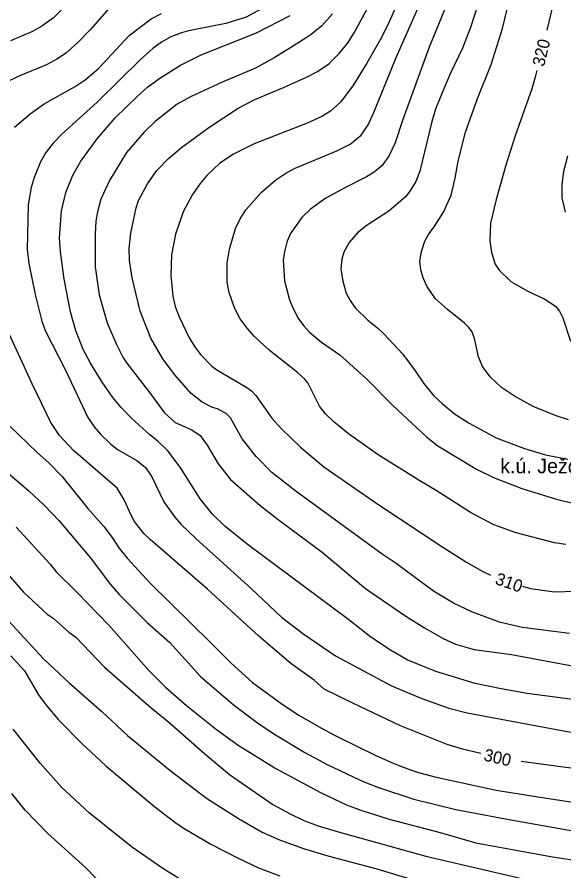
# Model space of a CAD drawing. Extents: x -555860 to -552701, y -1187050 to -1182291.
# Drawn here: x -555491 to -555043, y -1184488 to -1183790 of the extents above; entities that cross this region are included whole.
import ezdxf

# ---------------------------------------------------------------- set-up
doc = ezdxf.new("R2010")
doc.units = 0
for name, color, linetype in [('Level 40', 7, 'Continuous'), ('Level 41', 7, 'Continuous'), ('Polygon budovy', 7, 'Continuous')]:
    doc.layers.add(name, color=color, linetype=linetype)

msp = doc.modelspace()

# ---------------------------------------------------------------- linework, layer by layer
at = {"layer": 'Level 40'}
for points in [[(-555176.8, -1183772.43), (-555186.11, -1183793.59), (-555192.46, -1183806.3), (-555204.46, -1183827.46), (-555216.03, -1183845.81), (-555225.91, -1183859.22), (-555234.09, -1183866.55), (-555241.29, -1183871.07), (-555253.14, -1183876.43), (-555296.61, -1183893.36), (-555313.54, -1183901.83), (-555324.69, -1183909.03), (-555335.41, -1183919.19), (-555340.92, -1183925.82), (-555346.99, -1183934.71), (-555354.61, -1183948.96), (-555360.96, -1183967.17), (-555364.34, -1183984.1), (-555364.91, -1184001.04), (-555363.21, -1184017.97), (-555361.24, -1184026.44), (-555358.13, -1184034.91), (-555349.81, -1184051.84), (-555344.59, -1184060.16), (-555340.49, -1184065.53), (-555331.32, -1184074.98), (-555327.23, -1184078.09), (-555302.53, -1184092.48), (-555298.72, -1184095.3), (-555295.34, -1184098.97), (-555282.07, -1184117.6), (-555274.31, -1184126.35), (-555258.79, -1184141.45), (-555239.6, -1184157.39), (-555195.43, -1184187.87), (-555142.37, -1184223.15), (-555123.03, -1184235.43), (-555110.05, -1184242.77), (-555103.14, -1184246.06)], [(-555052.62, -1183781.18), (-555057.29, -1183800.41)], [(-555492.62, -1183879.82), (-555479.78, -1183868.95), (-555468.49, -1183860.63), (-555443.09, -1183846.37), (-555435.04, -1183841.15), (-555423.89, -1183831.7), (-555398.92, -1183804.88), (-555380.99, -1183791.2), (-555372.53, -1183786.68)], [(-555065.31, -1183833.48), (-555066.59, -1183838.75), (-555069.41, -1183848.35), (-555083.1, -1183886.73), (-555090.72, -1183910.72), (-555098.76, -1183938.95), (-555103.28, -1183958.14), (-555103.84, -1183972.53), (-555102.57, -1183982.13), (-555099.33, -1183991.72), (-555096.08, -1183996.52), (-555086.77, -1184005.83), (-555072.8, -1184013.88), (-555059.25, -1184019.95), (-555050.22, -1184026.16), (-555046.83, -1184030.11), (-555044.15, -1184035.47), (-555037.94, -1184054.66)], [(-555659.98, -1184034.62), (-555648.13, -1184064.26), (-555641.35, -1184085.42), (-555621.88, -1184117.32), (-555590.97, -1184172.35), (-555584.77, -1184181.95), (-555556.97, -1184217.23), (-555546.24, -1184229.08), (-555542.43, -1184234.73), (-555532.55, -1184245.59), (-555469.01, -1184314.38), (-555447.92, -1184333.92), (-555421.16, -1184357.49), (-555400.22, -1184377.04), (-555365.7, -1184405.47), (-555335.75, -1184428.21), (-555309.54, -1184444.85), (-555290.13, -1184456.08), (-555275.98, -1184462.32), (-555256.3, -1184469.39), (-555236.33, -1184475.49), (-555196.4, -1184486.03), (-555166.45, -1184495.04), (-555109.8, -1184510.69)], [(-555111.07, -1184391.83), (-555126.24, -1184388.28), (-555138.71, -1184384.39), (-555176.85, -1184369.14), (-555215.39, -1184350.98), (-555239.36, -1184339.13), (-555247.55, -1184331.94), (-555266.69, -1184318.12), (-555292.8, -1184295.97), (-555334.85, -1184257.44), (-555381.7, -1184216.8), (-555386.78, -1184211.86), (-555394.54, -1184201.99), (-555397.08, -1184197.47), (-555403.15, -1184183.92), (-555408.79, -1184174.75), (-555444.36, -1184144.13), (-555455.79, -1184131.71), (-555462.98, -1184121.27), (-555478.36, -1184089.66), (-555498.97, -1184044.5)], [(-555077.2, -1184254.96), (-555070.54, -1184256.74), (-555050.78, -1184259.56), (-555033.85, -1184259.14), (-555025.86, -1184258.2)], [(-555037.48, -1184403.82), (-555074.1, -1184398.95), (-555078.29, -1184398.28)]]:
    msp.add_lwpolyline(points, dxfattribs=at)
at = {"layer": 'Level 41'}
for points in [[(-555398.21, -1183762.55), (-555430.95, -1183800.09), (-555441.11, -1183810.81), (-555450.71, -1183819.28), (-555457.48, -1183823.94), (-555466.51, -1183828.88), (-555489.09, -1183837.91), (-555500.38, -1183843.55)], [(-555039.49, -1184118.87), (-555049.65, -1184115.76), (-555068.28, -1184108), (-555083.52, -1184099.68), (-555094.39, -1184092.48), (-555103.56, -1184083.73), (-555109.91, -1184075.26), (-555113.16, -1184067.36), (-555115.98, -1184053.53), (-555118.38, -1184047.18), (-555121.06, -1184043.37), (-555124.45, -1184039.84), (-555138.42, -1184028.69), (-555148.15, -1184019.95), (-555155.35, -1184009.79), (-555158.31, -1184003.01), (-555160.29, -1183996.24), (-555160.99, -1183989.18), (-555159.86, -1183981.28), (-555157.04, -1183972.95), (-555153.66, -1183966.89), (-555149.42, -1183961.24), (-555141.8, -1183949.11), (-555135.45, -1183935.28), (-555132.07, -1183921.45), (-555129.67, -1183907.62), (-555123.6, -1183883.91), (-555114, -1183856.25), (-555102.85, -1183828.59), (-555093.4, -1183798.96), (-555083.52, -1183758.32)], [(-555446.75, -1183775.81), (-555460.87, -1183790.21), (-555470.46, -1183797.12), (-555478.08, -1183801.64), (-555496, -1183809.12)], [(-555277.42, -1183775.81), (-555303.1, -1183789.79), (-555319.75, -1183795.01), (-555350.37, -1183800.93), (-555356.16, -1183802.49), (-555364.91, -1183806.01), (-555372.53, -1183810.25), (-555379.58, -1183815.33), (-555389.74, -1183824.36), (-555425.02, -1183859.36), (-555454.09, -1183885.46), (-555461.15, -1183892.94), (-555467.22, -1183900.56), (-555471.45, -1183908.18), (-555476.67, -1183920.88), (-555479.07, -1183929.07), (-555481.61, -1183943.18), (-555482.46, -1183979.87), (-555481.05, -1183991.16), (-555475.68, -1184016.56), (-555470.32, -1184038.29), (-555467.5, -1184045.91), (-555450.71, -1184078.93), (-555432.64, -1184117.03), (-555427.42, -1184124.66), (-555422.48, -1184130.58), (-555414.3, -1184138.48), (-555408.51, -1184143.14), (-555392.57, -1184152.17), (-555385.65, -1184157.96), (-555380.43, -1184165.58), (-555370.55, -1184185.9), (-555361.52, -1184198.6), (-555356.44, -1184204.53), (-555344.45, -1184215.96), (-555298.86, -1184257.02), (-555274.31, -1184280.3), (-555255.97, -1184294.28), (-555230.19, -1184311.87), (-555184.18, -1184336.57), (-555159.51, -1184346.84), (-555137.33, -1184354.72), (-555122.35, -1184358.6), (-555037.47, -1184374.38)], [(-555041.75, -1184220.89), (-555050.78, -1184219.48), (-555082.39, -1184211.3), (-555100.46, -1184204.81), (-555119.65, -1184194.79), (-555147.59, -1184176.73), (-555161.14, -1184168.82), (-555195.14, -1184147.51), (-555219.42, -1184130.3), (-555231.41, -1184120.56), (-555238.19, -1184114.07), (-555243.27, -1184107.86), (-555252.86, -1184088.67), (-555255.4, -1184085.42), (-555261.19, -1184080.2), (-555284.33, -1184062), (-555296.47, -1184050.99), (-555302.39, -1184044.08), (-555308.04, -1184036.32), (-555312.83, -1184027.43), (-555317.07, -1184014.87), (-555318.62, -1184006.4), (-555318.76, -1183990.88), (-555316.79, -1183979.59), (-555311.85, -1183962.65), (-555307.9, -1183954.19), (-555303.1, -1183947.13), (-555290.54, -1183932.74), (-555278.83, -1183922.86), (-555270.64, -1183917.21), (-555263.02, -1183913.26), (-555228.87, -1183899.15), (-555218.15, -1183893.51), (-555208.97, -1183886.17), (-555203.47, -1183877.7), (-555198.81, -1183867.82), (-555180.47, -1183822.67), (-555160.57, -1183777.79)], [(-555038.65, -1184293.57), (-555077.03, -1184288.77), (-555095.09, -1184284.68), (-555117.95, -1184276.35), (-555133.48, -1184268.87), (-555149.85, -1184259), (-555180.47, -1184236.42), (-555191.99, -1184228.9), (-555262.18, -1184177.71), (-555282.21, -1184161.91), (-555295.02, -1184148.84), (-555306.34, -1184134.53), (-555316.08, -1184117.32), (-555319.19, -1184114.07), (-555326.52, -1184110.12), (-555330.76, -1184108.99), (-555339.22, -1184104.48), (-555348.11, -1184097.42), (-555361.8, -1184081.9), (-555371.4, -1184069.05), (-555381.14, -1184052.12), (-555390.03, -1184030.11), (-555396.52, -1184003.01), (-555398.63, -1183988.62), (-555398.78, -1183979.02), (-555397.51, -1183966.32), (-555393.27, -1183945.72), (-555391.16, -1183939.79), (-555383.96, -1183925.96), (-555376.48, -1183915.52), (-555366.74, -1183905.22), (-555356.16, -1183896.33), (-555333.72, -1183879.96), (-555309.59, -1183864.29), (-555296.04, -1183857.1), (-555272.62, -1183847.36), (-555253.85, -1183838.75), (-555244.81, -1183834.23), (-555235.65, -1183827.89), (-555227.03, -1183819.55), (-555219.7, -1183810.53), (-555214.48, -1183802.06), (-555204.46, -1183783.44)], [(-555139.12, -1183779.2), (-555153.52, -1183814.2), (-555175.39, -1183874.31), (-555181.32, -1183892.66), (-555186.11, -1183902.96), (-555192.04, -1183911), (-555198.53, -1183916.65), (-555204.74, -1183920.46), (-555222.38, -1183929.21), (-555238.04, -1183937.82), (-555250.46, -1183946.85), (-555257.66, -1183953.62), (-555266.97, -1183966.75), (-555269.65, -1183972.81), (-555271.91, -1183981.28), (-555272.9, -1183988.34), (-555271.77, -1184005.27), (-555267.82, -1184020.79), (-555264.86, -1184027.85), (-555260.34, -1184036.32), (-555256.11, -1184042.24), (-555251.31, -1184047.32), (-555241.43, -1184055.36), (-555226.61, -1184065.81), (-555204.32, -1184085.71), (-555183.15, -1184107.16), (-555155.63, -1184132.98), (-555146.32, -1184140.32), (-555114.71, -1184159.23), (-555100.74, -1184166.14), (-555077.59, -1184175.03), (-555049.37, -1184183.92), (-555034.7, -1184187.45)], [(-555113.72, -1183779.63), (-555119.51, -1183798.11), (-555126.28, -1183815.05), (-555136.16, -1183836.21), (-555143.75, -1183853.49), (-555148.15, -1183865), (-555151.26, -1183875.16), (-555160.99, -1183915.8), (-555164.38, -1183924.27), (-555169.18, -1183932.17), (-555172.71, -1183936.55), (-555186.54, -1183948.4), (-555204.18, -1183959.83), (-555212.22, -1183966.18), (-555218.85, -1183973.94), (-555223.23, -1183981.84), (-555224.78, -1183987.77), (-555225.62, -1183995.67), (-555224.21, -1184005.55), (-555221.39, -1184015.43), (-555218.15, -1184021.36), (-555213.91, -1184027.43), (-555203.75, -1184037.59), (-555195.71, -1184043.79), (-555190.49, -1184048.59), (-555174.96, -1184065.39), (-555164.8, -1184078.93), (-555158.17, -1184089.09), (-555149.85, -1184098.97), (-555142.65, -1184105.89), (-555131.78, -1184114.63), (-555120.78, -1184121.69), (-555098.76, -1184133.69), (-555075.34, -1184142.43), (-555058.4, -1184147.66), (-555040.06, -1184151.18)], [(-555033.93, -1184347.82), (-555073.36, -1184342.68), (-555094.53, -1184339.01), (-555115.7, -1184334.49), (-555147.87, -1184324.76), (-555171.58, -1184315.3), (-555185.12, -1184307.4), (-555201.21, -1184296.53), (-555219.13, -1184282.56), (-555302.39, -1184220.61), (-555320.6, -1184205.8), (-555330.62, -1184196.2), (-555340.78, -1184183.5), (-555357.15, -1184157.68), (-555367.31, -1184144.27), (-555375.35, -1184136.37), (-555382.12, -1184131.15), (-555397.08, -1184117.6), (-555405.55, -1184108.85), (-555412.32, -1184100.67), (-555421.07, -1184088.25), (-555430.67, -1184072.58), (-555436.17, -1184062), (-555442.66, -1184046.19), (-555447.04, -1184030.67), (-555451.98, -1184003.86), (-555455.08, -1183981.28), (-555455.79, -1183970.27), (-555454.23, -1183948.26), (-555450.85, -1183933.02), (-555444.92, -1183918.91), (-555438.57, -1183907.62), (-555425.02, -1183889.27), (-555410.35, -1183872.06), (-555392.71, -1183854.84), (-555383.53, -1183846.8), (-555373.94, -1183839.74), (-555356.86, -1183829.16), (-555340.07, -1183820.55), (-555294.63, -1183802.63), (-555267.26, -1183788.51)], [(-555232.54, -1183786.96), (-555241.29, -1183796.84), (-555250.04, -1183804.04), (-555254.84, -1183807.28), (-555267.54, -1183815.04), (-555280.24, -1183823.09), (-555295.48, -1183831.55), (-555323.42, -1183843.27), (-555348.26, -1183854.56), (-555359.55, -1183861.05), (-555377.61, -1183875.02), (-555386.78, -1183884.05), (-555401.03, -1183900.56), (-555415, -1183923.42), (-555422.06, -1183938.66), (-555424.88, -1183948.82), (-555426.29, -1183956.44), (-555426.86, -1183967.17), (-555426.86, -1183993.98), (-555423.33, -1184016.84), (-555416.84, -1184039.7), (-555409.36, -1184057.48), (-555404.14, -1184067.64), (-555400.89, -1184072.72), (-555383.11, -1184095.58), (-555370.13, -1184113.36), (-555361.24, -1184121.27), (-555347.69, -1184127.05), (-555340.92, -1184131.71), (-555335.13, -1184139.61), (-555326.1, -1184154.85), (-555316.08, -1184167.84), (-555291.67, -1184189.14), (-555277.13, -1184200.57), (-555241.01, -1184227.1), (-555205.45, -1184256.74), (-555172.43, -1184279.46), (-555157.18, -1184289.05), (-555141.94, -1184297.8), (-555131.78, -1184302.46), (-555116.54, -1184306.69), (-555086.06, -1184310.93), (-555033.57, -1184320.52)], [(-555040.34, -1183903.38), (-555043.58, -1183916.08), (-555044.86, -1183926.53), (-555045, -1183937.39), (-555042.17, -1183949.11)], [(-555496.85, -1184123.81), (-555474.13, -1184145.68), (-555464.68, -1184154.01), (-555453.95, -1184165.01), (-555432.64, -1184191.54), (-555419.66, -1184206.22), (-555412.75, -1184215.25), (-555407.38, -1184223.72), (-555400.61, -1184232.19), (-555381.84, -1184252.51), (-555332.17, -1184301.19), (-555315.54, -1184317.96), (-555297.88, -1184333.81), (-555273.77, -1184351.39), (-555260.04, -1184360.41), (-555242.15, -1184370.67), (-555230.78, -1184376.91), (-555196.54, -1184393.54), (-555182.86, -1184399.71), (-555173.93, -1184403.25), (-555164.05, -1184406.64), (-555148.7, -1184410.88), (-555098.5, -1184421.69), (-555061.07, -1184427.79), (-555035.85, -1184431.53)], [(-555498.12, -1184162.33), (-555480.76, -1184177.29), (-555468.06, -1184189.14), (-555456.21, -1184201.42), (-555430.95, -1184231.62), (-555414.3, -1184253.63), (-555406.96, -1184261.82), (-555383.96, -1184284.82), (-555365.75, -1184301.05), (-555340.46, -1184328.79), (-555313.7, -1184351.81), (-555294.01, -1184366.64), (-555280.42, -1184375.8), (-555255.19, -1184390.91), (-555236.88, -1184400.89), (-555210.54, -1184413.23), (-555206.1, -1184415.18), (-555195.01, -1184419.61), (-555165.89, -1184429.04), (-555131.51, -1184437.64), (-555086.58, -1184446.1), (-555034.25, -1184455.13)], [(-555491.35, -1184206.64), (-555463.55, -1184236.98), (-555458.75, -1184243.19), (-555441.71, -1184259.79), (-555415.57, -1184286.94), (-555382.5, -1184324.21), (-555369.16, -1184337.53), (-555352.11, -1184352.64), (-555327.57, -1184372.19), (-555309.68, -1184384.95), (-555279.04, -1184404.08), (-555242.23, -1184423.63), (-555221.08, -1184433.61), (-555209.43, -1184438.05), (-555186.14, -1184445.4), (-555144.54, -1184456.22), (-555115.39, -1184464.81), (-555052.47, -1184476.32), (-555036.27, -1184478.8)], [(-555511.08, -1184230.78), (-555485.4, -1184259.85), (-555465.95, -1184277.76), (-555461.15, -1184281.01), (-555448.31, -1184292.44), (-555442.52, -1184296.68), (-555418.96, -1184321.29), (-555380.81, -1184354.3), (-555366.39, -1184366.09), (-555337.13, -1184392.02), (-555316.75, -1184408.8), (-555281.25, -1184433.48), (-555267.29, -1184441.21), (-555256.02, -1184446.65), (-555244.19, -1184450.78), (-555226.9, -1184456.08), (-555156.19, -1184475.63), (-555053.03, -1184499.62)], [(-555495.65, -1184311.84), (-555484.53, -1184324.08), (-555473.16, -1184343.77), (-555466.92, -1184352.22), (-555456.66, -1184364.15), (-555437.94, -1184383.28), (-555417.97, -1184401.86), (-555377.9, -1184435.42), (-555360.57, -1184448.59), (-555353.36, -1184453.44), (-555332, -1184465.92), (-555309.86, -1184477.35), (-555293.18, -1184485.2), (-555275.71, -1184491.85)], [(-555355.57, -1184495.46), (-555371.24, -1184485.89), (-555396.2, -1184468.56), (-555431.42, -1184440.41), (-555454.16, -1184419.33), (-555471.63, -1184399.78), (-555493.82, -1184371.91)], [(-555390.38, -1184530.5), (-555434.33, -1184485.2), (-555465.81, -1184456.77), (-555484.11, -1184438.19), (-555494.93, -1184424.33)]]:
    msp.add_lwpolyline(points, dxfattribs=at)

# ---------------------------------------------------------------- texts
at = {"layer": 'Level 40'}
for s, rotation, p in [('320', 76.36039, (-555059.51, -1183830.78)), ('310', 340.95101, (-555100.17, -1184253.02)), ('300', 346.80351, (-555109.43, -1184397.35))]:
    msp.add_text(s, height=10, rotation=rotation, dxfattribs=at).set_placement(p)
at = {"layer": 'Polygon budovy'}
msp.add_text('k.ú. Ježov', height=12, dxfattribs=at).set_placement((-555095.32, -1184162.7))

doc.saveas('drawing.dxf')
